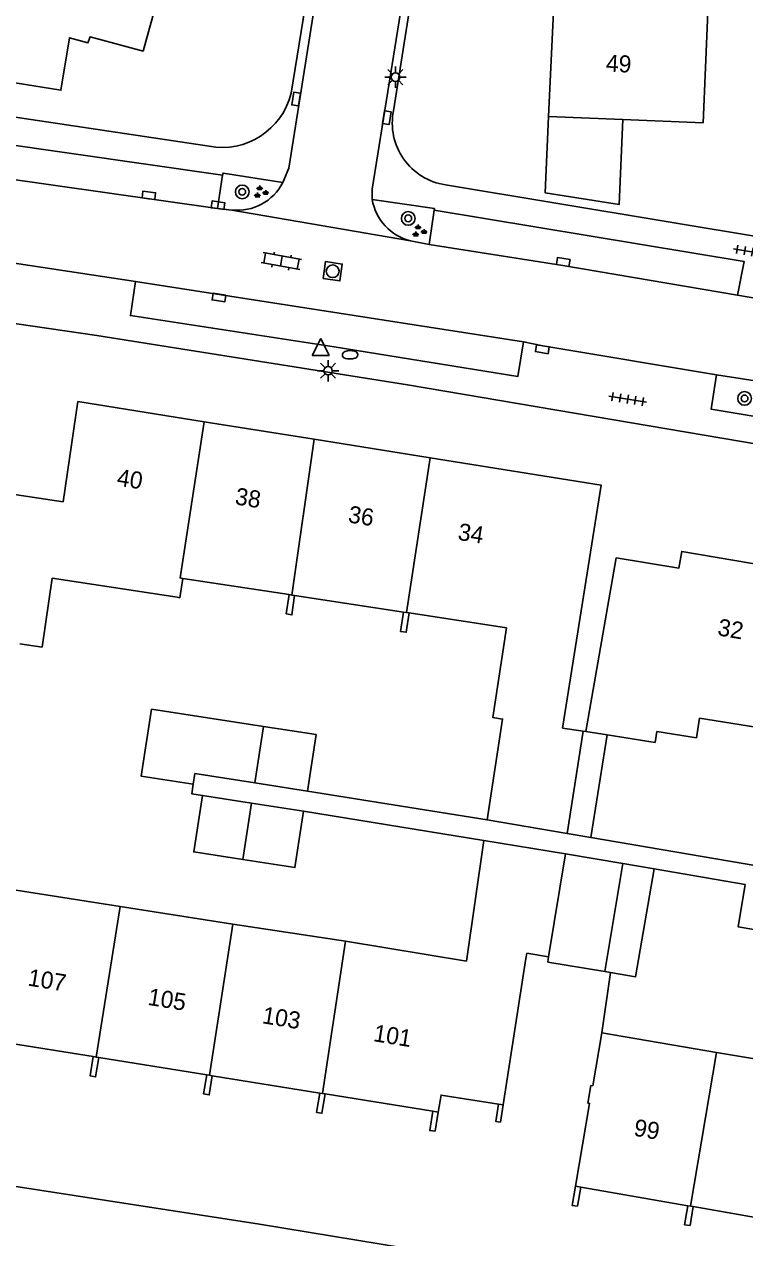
# Model space of a CAD drawing. Extents: x 131000 to 133014, y 396499 to 399001.
# Drawn here: x 131504.5 to 131546.8, y 397713.3 to 397784.5 of the extents above; entities that cross this region are included whole.
import ezdxf

# ---------------------------------------------------------------- set-up
doc = ezdxf.new("R2010")
doc.units = 0
for name, color, linetype in [('gg-afsc-erfafscheiding', 7, 'Continuous'), ('gg-afsc-muur', 7, 'Continuous'), ('gg-anno-huisnummerreeks BGT', 7, 'Continuous'), ('gg-bbg-bijgebouw', 7, 'Continuous'), ('gg-bbg-gedigitaliseerde bebouwing', 7, 'Continuous'), ('gg-bbg-gedigitaliseerde bijgebouw', 7, 'Continuous'), ('gg-bbg-hoofdgebouw', 7, 'Continuous'), ('gg-bbg-luifel en loopbrug', 7, 'Continuous'), ('gg-bbg-tussenscheiding', 7, 'Continuous'), ('gg-knt-verharding', 7, 'Continuous'), ('gg-knt-verharding nz', 7, 'Continuous'), ('gt-grn-weggrens', 7, 'Continuous'), ('gt-symb-boom', 7, 'Continuous'), ('gt-symb-brandkraan', 7, 'Continuous'), ('gt-symb-groenvak', 7, 'Continuous'), ('gt-symb-klinker verharding', 7, 'Continuous'), ('gt-symb-kolk', 7, 'Continuous'), ('gt-symb-lichtmast', 7, 'Continuous'), ('gt-symb-rioolschacht', 7, 'Continuous'), ('gt-symb-tegel verharding', 7, 'Continuous'), ('gt-symb-waterafsluiter', 7, 'Continuous')]:
    doc.layers.add(name, color=color, linetype=linetype)

# ---------------------------------------------------------------- blocks, each defined once
blk = doc.blocks.new('gt0-KOLK')
at = {"layer": 'gt-symb-kolk'}
blk.add_lwpolyline([(0, 0), (0.375, 0), (0.375, 0.4), (-0.375, 0.4), (-0.375, 0), (0, 0)], dxfattribs=at)
blk = doc.blocks.new('gt0-LMAST')
at = {"layer": 'gt-symb-lichtmast'}
for p, q in [((-0.182, 0.173), (-0.447, 0.438)), ((-0.005, 0.246), (-0.005, 0.621)), ((0.172, 0.173), (0.437, 0.438)), ((-0.255, -0.004), (-0.63, -0.004)), ((-0.182, -0.181), (-0.447, -0.446)), ((-0.005, -0.254), (-0.005, -0.629)), ((0.437, -0.446), (0.172, -0.181)), ((0.245, -0.004), (0.62, -0.004))]:
    blk.add_line(p, q, dxfattribs=at)
blk.add_circle((-0.005, -0.004), 0.25, dxfattribs=at)
blk = doc.blocks.new('gt0-BOOM')
at = {"layer": 'gt-symb-boom'}
for radius in [0.4, 0.2]:
    blk.add_circle((0, 0), radius, dxfattribs=at)
blk = doc.blocks.new('gt0-TEG1')
at = {"layer": 'gt-symb-tegel verharding'}
for p, q in [((-1.125, 0), (1.125, 0)), ((-0.9, -0.25), (-0.9, 0.25)), ((-0.45, -0.25), (-0.45, 0.25)), ((0, -0.25), (0, 0.25)), ((0.45, -0.25), (0.45, 0.25)), ((0.9, -0.25), (0.9, 0.25))]:
    blk.add_line(p, q, dxfattribs=at)
blk = doc.blocks.new('gt0-GRVAK')
at = {"layer": 'gt-symb-groenvak'}
for p, q in [((-0.11, 0.189), (-0.228, 0.24)), ((-0.182, 0.153), (0.088, 0.153)), ((-0.091, 0.211), (-0.156, 0.322)), ((-0.047, 0.214), (-0.047, 0.393)), ((-0.004, 0.211), (0.061, 0.322)), ((0.015, 0.189), (0.133, 0.24)), ((0.262, -0.052), (0.197, 0.059)), ((0.305, -0.049), (0.305, 0.13)), ((0.349, -0.052), (0.414, 0.059)), ((-0.245, -0.228), (-0.363, -0.177)), ((-0.318, -0.264), (-0.047, -0.264)), ((-0.226, -0.206), (-0.291, -0.095)), ((-0.183, -0.203), (-0.183, -0.024)), ((-0.139, -0.206), (-0.074, -0.095)), ((-0.12, -0.228), (-0.002, -0.177)), ((0.243, -0.074), (0.125, -0.023)), ((0.17, -0.11), (0.441, -0.11)), ((0.368, -0.074), (0.486, -0.023))]:
    blk.add_line(p, q, dxfattribs=at)
blk = doc.blocks.new('gt0-KL1')
at = {"layer": 'gt-symb-klinker verharding'}
for p, q in [((-1.15, 0.3), (1.15, 0.3)), ((-1, -0.3), (-1, 0.3)), ((-0.5, 0.3), (-0.5, 0.45)), ((0, -0.3), (0, 0.3)), ((0.5, 0.3), (0.5, 0.45)), ((1, -0.3), (1, 0.3)), ((-1.15, -0.3), (1.15, -0.3)), ((-0.5, -0.45), (-0.5, -0.3)), ((0.5, -0.45), (0.5, -0.3))]:
    blk.add_line(p, q, dxfattribs=at)
blk = doc.blocks.new('gt0-WAFSL')
at = {"layer": 'gt-symb-waterafsluiter'}
for p, q in [((-0.5, -0.333), (0, 0.667)), ((0, 0.667), (0.5, -0.333)), ((0.5, -0.333), (-0.5, -0.333))]:
    blk.add_line(p, q, dxfattribs=at)
blk = doc.blocks.new('gt0-RS')
at = {"layer": 'gt-symb-rioolschacht'}
blk.add_lwpolyline([(-0.5, -0.5), (0.5, -0.5), (0.5, 0.5), (-0.5, 0.5)], close=True, dxfattribs=at)
blk.add_circle((0, 0), 0.375, dxfattribs=at)
blk = doc.blocks.new('gt0-BR')
at = {"layer": 'gt-symb-brandkraan'}
for centre, radius, start, end in [((-0.244, 0), 0.206, 107.56694, 252.43307), ((0.599, -2.664), 3, 106.89205, 107.56694), ((0, -0.691), 0.938, 73.10799, 106.89205), ((-0.599, -2.664), 3, 72.43309, 73.10799), ((0.244, 0), 0.206, 287.56695, 72.43309), ((0.599, 2.664), 3, 252.43307, 253.10797), ((0, 0.691), 0.938, 253.10797, 286.89206), ((-0.599, 2.664), 3, 286.89206, 287.56695)]:
    blk.add_arc(centre, radius, start, end, dxfattribs=at)

msp = doc.modelspace()

# ---------------------------------------------------------------- linework, layer by layer
at = {"layer": 'gg-afsc-erfafscheiding'}
for p, q in [((131531.683, 397737.849), (131521.146, 397739.543)), ((131520.927, 397738.364), (131531.489, 397736.65)), ((131550.715, 397734.612), (131537.765, 397736.823)), ((131546.827, 397734.058), (131541.479, 397734.983))]:
    msp.add_line(p, q, dxfattribs=at)
msp.add_lwpolyline([(131514.998, 397739.283), (131514.366, 397739.381), (131514.453, 397739.94)], dxfattribs=at)
at = {"layer": 'gg-afsc-muur'}
for p, q in [((131520.071, 397751.065), (131519.907, 397749.927)), ((131526.615, 397748.904), (131526.79, 397750.041)), ((131538.917, 397728.909), (131538.414, 397725.368)), ((131532.462, 397720.128), (131532.619, 397721.135)), ((131528.642, 397719.594), (131528.822, 397720.717))]:
    msp.add_line(p, q, dxfattribs=at)
for points in [[(131520.398, 397751.016), (131520.234, 397749.877), (131519.907, 397749.927)], [(131526.615, 397748.904), (131526.941, 397748.855), (131527.116, 397749.991)], [(131508.911, 397723.92), (131508.727, 397722.779), (131508.409, 397722.833), (131508.592, 397723.971)], [(131515.569, 397722.849), (131515.388, 397721.72), (131515.06, 397721.782), (131515.24, 397722.902)], [(131522.184, 397721.785), (131522.002, 397720.652), (131521.688, 397720.702), (131521.87, 397721.835)], [(131532.357, 397721.177), (131532.197, 397720.17), (131532.462, 397720.128)], [(131528.642, 397719.594), (131528.323, 397719.633), (131528.506, 397720.768)], [(131536.866, 397716.377), (131536.673, 397715.243), (131536.979, 397715.205), (131537.174, 397716.323)], [(131543.459, 397715.228), (131543.265, 397714.114), (131543.586, 397714.068), (131543.778, 397715.172)]]:
    msp.add_lwpolyline(points, dxfattribs=at)
at = {"layer": 'gg-bbg-bijgebouw'}
msp.add_line((131538.586, 397728.962), (131535.241, 397729.516), dxfattribs=at)
at = {"layer": 'gg-bbg-gedigitaliseerde bebouwing'}
for p, q in [((131544.625, 397785.219), (131544.35, 397778.72)), ((131506.176, 397752.02), (131513.502, 397750.904)), ((131513.665, 397750.879), (131513.84, 397752.015)), ((131513.84, 397752.015), (131520.071, 397751.065)), ((131513.502, 397750.904), (131513.665, 397750.879)), ((131520.071, 397751.065), (131520.234, 397751.04)), ((131520.234, 397751.04), (131520.398, 397751.016)), ((131520.398, 397751.016), (131526.79, 397750.041)), ((131526.79, 397750.041), (131526.953, 397750.016)), ((131526.953, 397750.016), (131527.116, 397749.991)), ((131527.116, 397749.991), (131532.828, 397749.121)), ((131544.141, 397743.809), (131543.961, 397742.673)), ((131544.141, 397743.809), (131548.615, 397743.099)), ((131536.101, 397743.239), (131537.311, 397743.062)), ((131537.311, 397743.062), (131536.382, 397737.059)), ((131537.484, 397743.037), (131538.719, 397742.841)), ((131541.64, 397743.041), (131543.961, 397742.673)), ((131531.683, 397737.849), (131536.382, 397737.059)), ((131531.489, 397736.65), (131530.485, 397729.559)), ((131536.291, 397735.856), (131531.489, 397736.65)), ((131503.433, 397733.837), (131510.172, 397732.768)), ((131510.172, 397732.768), (131516.777, 397731.746)), ((131516.777, 397731.746), (131523.383, 397730.744)), ((131523.383, 397730.744), (131530.485, 397729.559)), ((131534.006, 397730.04), (131535.292, 397729.822)), ((131538.414, 397725.368), (131545.142, 397724.22)), ((131545.142, 397724.22), (131551.743, 397723.093))]:
    msp.add_line(p, q, dxfattribs=at)
for points in [[(131506.176, 397752.02), (131505.586, 397747.982), (131504.28, 397748.173)], [(131532.828, 397749.121), (131532.025, 397743.851), (131532.591, 397743.765), (131531.683, 397737.849)], [(131538.719, 397742.841), (131541.538, 397742.393), (131541.64, 397743.041)]]:
    msp.add_lwpolyline(points, dxfattribs=at)
at = {"layer": 'gg-bbg-gedigitaliseerde bijgebouw'}
for p, q in [((131518.058, 397740.023), (131521.146, 397739.543)), ((131517.875, 397738.838), (131514.998, 397739.283)), ((131520.927, 397738.364), (131517.875, 397738.838)), ((131535.292, 397729.822), (131536.291, 397735.856)), ((131536.291, 397735.856), (131539.636, 397735.302)), ((131538.586, 397728.962), (131539.636, 397735.302)), ((131535.241, 397729.516), (131535.292, 397729.822))]:
    msp.add_line(p, q, dxfattribs=at)
for points in [[(131518.571, 397743.329), (131512.013, 397744.344), (131511.404, 397740.411), (131514.453, 397739.94)], [(131521.146, 397739.543), (131521.658, 397742.851), (131518.571, 397743.329)], [(131514.453, 397739.94), (131514.549, 397740.564), (131518.058, 397740.023)], [(131514.998, 397739.283), (131514.486, 397735.974), (131517.363, 397735.529)], [(131520.927, 397738.364), (131520.415, 397735.056), (131517.363, 397735.529)]]:
    msp.add_lwpolyline(points, dxfattribs=at)
at = {"layer": 'gg-bbg-hoofdgebouw'}
for p, q in [((131535.604, 397785.664), (131535.28, 397779.1)), ((131535.28, 397779.1), (131539.645, 397778.917)), ((131539.645, 397778.917), (131544.35, 397778.72)), ((131507.69, 397762.38), (131506.831, 397756.498)), ((131507.69, 397762.38), (131515.085, 397761.201)), ((131515.085, 397761.201), (131521.55, 397760.171)), ((131521.55, 397760.171), (131528.348, 397759.087)), ((131506.831, 397756.498), (131502.377, 397757.173)), ((131539.25, 397753.22), (131537.484, 397743.037)), ((131532.619, 397721.135), (131533.956, 397729.716)), ((131533.956, 397729.716), (131534.006, 397730.04)), ((131508.592, 397723.971), (131502.304, 397724.983)), ((131508.592, 397723.971), (131508.752, 397723.946)), ((131508.752, 397723.946), (131508.911, 397723.92)), ((131515.24, 397722.902), (131508.911, 397723.92)), ((131515.24, 397722.902), (131515.405, 397722.876)), ((131515.405, 397722.876), (131515.569, 397722.849)), ((131521.87, 397721.835), (131515.569, 397722.849)), ((131521.87, 397721.835), (131522.027, 397721.81)), ((131522.027, 397721.81), (131522.184, 397721.785)), ((131528.506, 397720.768), (131522.184, 397721.785)), ((131532.357, 397721.177), (131532.619, 397721.135)), ((131528.822, 397720.717), (131528.506, 397720.768)), ((131537.174, 397716.323), (131536.866, 397716.377)), ((131543.459, 397715.228), (131537.174, 397716.323)), ((131543.459, 397715.228), (131543.619, 397715.2)), ((131543.619, 397715.2), (131543.778, 397715.172)), ((131550.074, 397714.075), (131543.778, 397715.172))]:
    msp.add_line(p, q, dxfattribs=at)
for points in [[(131513.273, 397789.322), (131511.51, 397782.94), (131508.4, 397783.78), (131508.28, 397783.42), (131507.19, 397783.72), (131506.69, 397780.64), (131495.699, 397782.399)], [(131528.348, 397759.087), (131538.373, 397757.489), (131536.101, 397743.239)], [(131539.25, 397753.22), (131542.93, 397752.62), (131543.1, 397753.6), (131550.361, 397752.355)], [(131536.866, 397716.377), (131537.694, 397721.226), (131537.594, 397721.243), (131537.769, 397722.283), (131537.884, 397722.264), (131538.414, 397725.368)], [(131528.822, 397720.717), (131528.982, 397721.717), (131532.357, 397721.177)]]:
    msp.add_lwpolyline(points, dxfattribs=at)
at = {"layer": 'gg-bbg-luifel en loopbrug'}
for p, q in [((131537.484, 397743.037), (131537.311, 397743.062)), ((131538.719, 397742.841), (131537.765, 397736.823)), ((131536.382, 397737.059), (131537.765, 397736.823)), ((131541.479, 397734.983), (131539.636, 397735.302)), ((131538.586, 397728.962), (131538.917, 397728.909))]:
    msp.add_line(p, q, dxfattribs=at)
for points in [[(131535.28, 397779.1), (131535.092, 397774.619), (131539.436, 397773.946), (131539.645, 397778.917)], [(131538.917, 397728.909), (131540.395, 397728.656), (131541.479, 397734.983)], [(131550.091, 397730.957), (131546.404, 397731.588), (131546.827, 397734.058)]]:
    msp.add_lwpolyline(points, dxfattribs=at)
at = {"layer": 'gg-bbg-tussenscheiding'}
for p, q in [((131521.55, 397760.171), (131520.234, 397751.04)), ((131526.953, 397750.016), (131528.348, 397759.087)), ((131518.058, 397740.023), (131518.571, 397743.329)), ((131517.363, 397735.529), (131517.875, 397738.838)), ((131510.172, 397732.768), (131508.752, 397723.946)), ((131515.405, 397722.876), (131516.777, 397731.746)), ((131523.383, 397730.744), (131522.027, 397721.81)), ((131543.619, 397715.2), (131545.142, 397724.22))]:
    msp.add_line(p, q, dxfattribs=at)
msp.add_lwpolyline([(131513.84, 397752.015), (131513.677, 397752.04), (131515.085, 397761.201)], dxfattribs=at)
at = {"layer": 'gg-knt-verharding'}
for p, q in [((131515.876, 397773.699), (131516.161, 397775.654)), ((131550.606, 397771.546), (131529.241, 397775.095)), ((131516.717, 397773.614), (131515.876, 397773.699)), ((131528.286, 397771.598), (131528.572, 397773.609)), ((131527.194, 397771.804), (131528.286, 397771.598)), ((131511.061, 397769.432), (131499.657, 397771.14)), ((131552.085, 397767.654), (131546.369, 397768.629)), ((131545.134, 397763.958), (131549.027, 397763.346))]:
    msp.add_line(p, q, dxfattribs=at)
for points in [[(131519.71, 397775.229), (131520.052, 397776.075), (131525.314, 397809.217), (131525.293, 397809.546)], [(131520.19, 397780.464), (131524.903, 397809.545), (131525.293, 397809.546)], [(131524.948, 397774.242), (131524.938, 397774.83), (131529.924, 397805.943)], [(131529.924, 397805.943), (131530.362, 397805.871), (131526.197, 397779.437)], [(131515.379, 397777.354), (131495.371, 397780.351), (131495.699, 397782.399)], [(131516.161, 397775.654), (131498.298, 397778.213), (131498.018, 397776.242)], [(131516.161, 397775.654), (131516.202, 397775.782), (131519.71, 397775.229)], [(131528.572, 397773.609), (131528.599, 397773.699), (131524.948, 397774.242)], [(131528.572, 397773.609), (131546.761, 397770.593), (131546.369, 397768.629)], [(131610.976, 397748.239), (131579.55, 397754.31), (131564, 397757.09), (131527.01, 397763.36), (131508.8, 397766.25), (131472.73, 397771.51)], [(131533.823, 397765.877), (131533.491, 397763.857), (131522.721, 397765.603), (131510.77, 397767.429), (131511.061, 397769.432)], [(131545.134, 397763.958), (131534.953, 397765.646), (131533.823, 397765.877)], [(131548.703, 397761.367), (131548.7, 397761.284), (131544.827, 397761.934), (131545.134, 397763.958)], [(131463.984, 397722.378), (131491.14, 397718.34), (131518.33, 397714.14), (131531.188, 397712.039)]]:
    msp.add_lwpolyline(points, dxfattribs=at)
for centre, radius, start, end in [((131516.142, 397781.45), 4.166, 259.44398, 346.31613), ((131529.783, 397778.713), 3.659, 168.59146, 261.47402), ((131517.023, 397776.628), 3.029, 264.20074, 332.50118), ((131527.935, 397774.74), 3.028, 189.4656, 255.83985)]:
    msp.add_arc(centre, radius, start, end, dxfattribs=at)
at = {"layer": 'gg-knt-verharding nz'}
for p, q in [((131498.018, 397776.242), (131515.876, 397773.699)), ((131511.061, 397769.432), (131533.823, 397765.877))]:
    msp.add_line(p, q, dxfattribs=at)
msp.add_lwpolyline([(131528.286, 397771.598), (131536.117, 397770.369), (131546.369, 397768.629)], dxfattribs=at)
at = {"layer": 'gt-grn-weggrens'}
msp.add_line((131516.717, 397773.614), (131527.194, 397771.804), dxfattribs=at)

# ---------------------------------------------------------------- block references
at = {"layer": 'gt-symb-boom'}
for p in [(131517.323, 397774.682), (131527.061, 397773.126), (131546.783, 397762.566)]:
    msp.add_blockref('gt0-BOOM', p, dxfattribs=at)
at = {"layer": 'gt-symb-brandkraan', "rotation": -178.587668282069}
msp.add_blockref('gt0-BR', (131523.648, 397765.127), dxfattribs=at)
at = {"layer": 'gt-symb-groenvak'}
for p in [(131518.395, 397774.66), (131527.681, 397772.373)]:
    msp.add_blockref('gt0-GRVAK', p, dxfattribs=at)
at = {"layer": 'gt-symb-klinker verharding', "rotation": -10.197205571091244}
msp.add_blockref('gt0-KL1', (131519.623, 397770.621), dxfattribs=at)
at = {"layer": 'gt-symb-kolk'}
for p, rotation in [((131520.686, 397780.091), 80.96486419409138), ((131525.603, 397779.064), -98.92899571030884), ((131511.82, 397774.282), -8.097005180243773), ((131515.876, 397773.699), -8.178033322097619), ((131536.117, 397770.369), -8.921023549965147), ((131515.987, 397768.679), 171.30721888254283), ((131534.953, 397765.646), 170.5801328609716)]:
    msp.add_blockref('gt0-KOLK', p, dxfattribs=dict(at, rotation=rotation))
at = {"layer": 'gt-symb-lichtmast'}
for p in [(131526.316, 397781.413), (131522.363, 397764.196)]:
    msp.add_blockref('gt0-LMAST', p, dxfattribs=at)
at = {"layer": 'gt-symb-rioolschacht', "rotation": -8.120972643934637}
msp.add_blockref('gt0-RS', (131522.629, 397770.026), dxfattribs=at)
at = {"layer": 'gt-symb-tegel verharding'}
for p, rotation in [((131547.239, 397771.16), -9.44347491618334), ((131539.931, 397762.525), -9.44347490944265)]:
    msp.add_blockref('gt0-TEG1', p, dxfattribs=dict(at, rotation=rotation))
at = {"layer": 'gt-symb-waterafsluiter'}
msp.add_blockref('gt0-WAFSL', (131521.932, 397765.409), dxfattribs=at)

# ---------------------------------------------------------------- texts
at = {"layer": 'gg-anno-huisnummerreeks BGT'}
for s, rotation, p in [('49', 357.2, (131538.638, 397781.741)), ('40', 351, (131509.93, 397757.466)), ('38', 351, (131516.861, 397756.361)), ('36', 351, (131523.492, 397755.304)), ('34', 351, (131529.927, 397754.278)), ('32', 350.3, (131545.155, 397748.682)), ('107', 350.8, (131504.705, 397728.142)), ('105', 350.8, (131511.741, 397727.01)), ('103', 350.8, (131518.451, 397725.931)), ('101', 350.8, (131524.97, 397724.882)), ('99', 350.1, (131540.241, 397719.342))]:
    msp.add_text(s, height=1, rotation=rotation, dxfattribs=at).set_placement(p)

doc.saveas('drawing.dxf')
